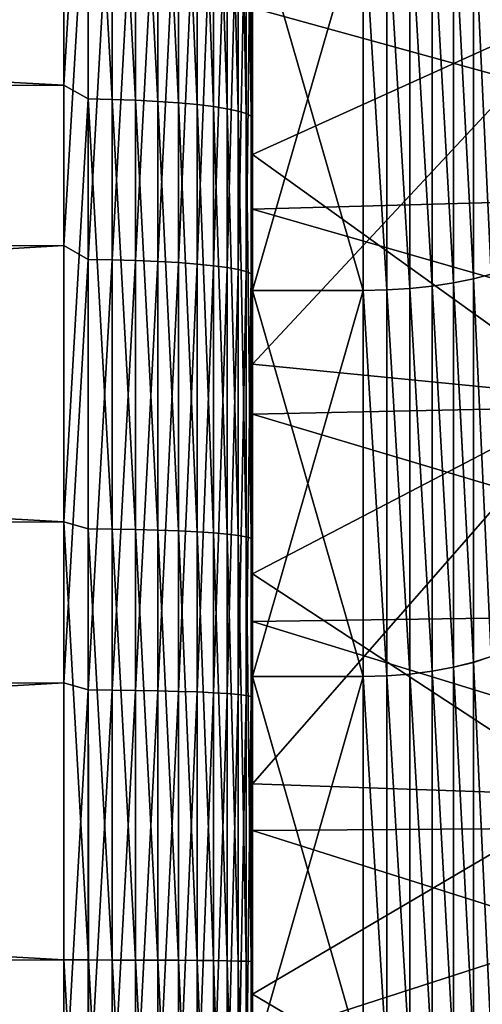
# Model space of a CAD drawing. Header units: metres. Extents: x -2 to 85, y -75 to 96.
# Tile 350 of 444: x 67.72 to 68.97, y 28.1 to 30.77. Entities that reach past the tile are written whole.
import ezdxf

# ---------------------------------------------------------------- set-up
doc = ezdxf.new("R2010")
doc.units = ezdxf.units.M
doc.layers.add('solid_20204500', color=7, linetype='CONTINUOUS')

msp = doc.modelspace()

# ---------------------------------------------------------------- linework, layer by layer
at = {"layer": 'solid_20204500'}
for points in [[(67.838074, 31.772943, -23.18277), (67.838074, 30.593914, -23.34411), (47.400002, 31.694674, -22.701307)], [(67.903748, 31.716562, -23.189085), (67.838074, 30.593914, -23.34411), (67.838074, 31.772943, -23.18277)], [(67.903748, 30.556061, -23.345514), (67.838074, 30.593914, -23.34411), (67.903748, 31.716562, -23.189085)], [(67.903748, 31.716562, -23.189085), (67.9692, 31.714739, -23.177711), (67.9692, 30.554808, -23.334064)], [(67.903748, 30.556061, -23.345514), (67.903748, 31.716562, -23.189085), (67.9692, 30.554808, -23.334064)], [(67.9692, 31.714739, -23.177711), (68.032547, 31.711557, -23.157866), (68.032547, 30.55262, -23.314083)], [(67.9692, 30.554808, -23.334064), (67.9692, 31.714739, -23.177711), (68.032547, 30.55262, -23.314083)], [(68.032547, 31.711557, -23.157866), (68.092674, 31.707075, -23.129898), (68.092674, 30.549538, -23.285929)], [(68.032547, 30.55262, -23.314083), (68.032547, 31.711557, -23.157866), (68.092674, 30.549538, -23.285929)], [(68.092674, 31.707075, -23.129898), (68.148514, 31.70137, -23.094305), (68.148514, 30.545614, -23.250095)], [(68.092674, 30.549538, -23.285929), (68.092674, 31.707075, -23.129898), (68.148514, 30.545614, -23.250095)], [(68.148514, 31.70137, -23.094305), (68.199074, 31.694544, -23.051714), (68.199074, 30.540918, -23.207216)], [(68.148514, 30.545614, -23.250095), (68.148514, 31.70137, -23.094305), (68.199074, 30.540918, -23.207216)], [(67.838074, 30.593914, -23.34411), (47.400002, 30.540058, -22.859312), (47.400002, 31.694674, -22.701307)], [(68.199074, 31.694544, -23.051714), (68.243469, 31.686718, -23.002878), (68.243469, 30.535536, -23.158051)], [(68.199074, 30.540918, -23.207216), (68.199074, 31.694544, -23.051714), (68.243469, 30.535536, -23.158051)], [(68.243469, 31.686718, -23.002878), (68.280907, 31.678028, -22.948658), (68.280907, 30.52956, -23.103466)], [(68.243469, 30.535536, -23.158051), (68.243469, 31.686718, -23.002878), (68.280907, 30.52956, -23.103466)], [(68.280907, 31.678028, -22.948658), (68.310738, 31.668629, -22.890017), (68.310738, 30.523096, -23.044428)], [(68.280907, 30.52956, -23.103466), (68.280907, 31.678028, -22.948658), (68.310738, 30.523096, -23.044428)], [(68.310738, 31.668629, -22.890017), (68.332428, 31.658688, -22.827984), (68.332428, 30.516258, -22.981977)], [(68.310738, 30.523096, -23.044428), (68.310738, 31.668629, -22.890017), (68.332428, 30.516258, -22.981977)], [(68.332428, 31.658688, -22.827984), (68.345589, 31.648378, -22.76366), (68.345589, 30.509167, -22.917219)], [(68.332428, 30.516258, -22.981977), (68.332428, 31.658688, -22.827984), (68.345589, 30.509167, -22.917219)], [(68.345589, 31.648378, -22.76366), (68.349998, 31.163755, -22.769156), (68.349998, 30.576042, -22.843109)], [(68.345589, 30.509167, -22.917219), (68.345589, 31.648378, -22.76366), (68.349998, 30.576042, -22.843109)], [(67.838074, 31.340149, 23.249071), (47.400002, 31.270868, 22.766233), (47.400002, 30.113506, 22.902687)], [(67.838074, 30.158318, 23.388407), (67.838074, 31.340149, 23.249071), (47.400002, 30.113506, 22.902687)], [(67.903748, 31.283657, 23.254335), (67.838074, 31.340149, 23.249071), (67.838074, 30.158318, 23.388407)], [(68.345589, 31.223415, 22.827713), (68.349998, 30.738733, 22.824179), (68.349998, 31.325462, 22.74612)], [(68.349998, 30.97126, 21.684263), (68.349998, 31.325462, 22.74612), (68.349998, 30.738733, 22.824179)], [(67.903748, 31.283657, 23.254335), (67.838074, 30.158318, 23.388407), (67.903748, 30.120443, 23.389105)], [(67.903748, 31.283657, 23.254335), (67.903748, 30.120443, 23.389105), (67.9692, 31.282047, 23.242929)], [(67.903748, 30.120443, 23.389105), (67.9692, 30.119404, 23.377632), (67.9692, 31.282047, 23.242929)], [(67.9692, 31.282047, 23.242929), (67.9692, 30.119404, 23.377632), (68.032547, 31.279238, 23.223026)], [(67.9692, 30.119404, 23.377632), (68.032547, 30.117588, 23.357615), (68.032547, 31.279238, 23.223026)], [(68.032547, 31.279238, 23.223026), (68.032547, 30.117588, 23.357615), (68.092674, 31.275276, 23.194983)], [(68.032547, 30.117588, 23.357615), (68.092674, 30.11503, 23.329407), (68.092674, 31.275276, 23.194983)], [(68.092674, 31.275276, 23.194983), (68.092674, 30.11503, 23.329407), (68.148514, 31.270237, 23.159288)], [(68.092674, 30.11503, 23.329407), (68.148514, 30.111776, 23.293507), (68.148514, 31.270237, 23.159288)], [(68.148514, 31.270237, 23.159288), (68.148514, 30.111776, 23.293507), (68.199074, 31.264206, 23.116577)], [(68.148514, 30.111776, 23.293507), (68.199074, 30.107882, 23.250549), (68.199074, 31.264206, 23.116577)], [(68.199074, 31.264206, 23.116577), (68.199074, 30.107882, 23.250549), (68.243469, 31.25729, 23.067604)], [(68.199074, 30.107882, 23.250549), (68.243469, 30.103416, 23.20129), (68.243469, 31.25729, 23.067604)], [(68.243469, 31.25729, 23.067604), (68.243469, 30.103416, 23.20129), (68.280907, 31.249613, 23.013231)], [(68.243469, 30.103416, 23.20129), (68.280907, 30.098457, 23.146605), (68.280907, 31.249613, 23.013231)], [(68.280907, 31.249613, 23.013231), (68.280907, 30.098457, 23.146605), (68.310738, 31.241308, 22.954424)], [(68.280907, 30.098457, 23.146605), (68.310738, 30.093096, 23.087456), (68.310738, 31.241308, 22.954424)], [(68.310738, 31.241308, 22.954424), (68.310738, 30.093096, 23.087456), (68.332428, 31.232525, 22.892218)], [(68.310738, 30.093096, 23.087456), (68.332428, 30.087423, 23.024889), (68.332428, 31.232525, 22.892218)], [(68.332428, 31.232525, 22.892218), (68.332428, 30.087423, 23.024889), (68.345589, 31.223415, 22.827713)], [(68.332428, 30.087423, 23.024889), (68.345589, 30.081541, 22.960011), (68.345589, 31.223415, 22.827713)], [(68.345589, 31.223415, 22.827713), (68.345589, 30.081541, 22.960011), (68.349998, 30.738733, 22.824179)], [(68.349998, 30.97126, -21.684263), (68.349998, 30.576042, -22.843109), (68.349998, 31.163755, -22.769156)], [(68.948715, 31.102715, -19.353693), (68.997269, 30.080755, -19.448561), (68.997269, 31.112839, -19.310263)], [(68.948715, 31.102726, 19.353691), (68.997269, 31.112839, 19.310263), (68.997269, 30.080755, 19.448561)], [(68.837318, 31.087461, 19.419611), (68.837318, 30.048, 19.556568), (68.776535, 31.082537, 19.440811)], [(68.837318, 30.047995, -19.55657), (68.837318, 31.087456, -19.419611), (68.776535, 31.082525, -19.440811)], [(68.895027, 31.094217, 19.390415), (68.895027, 30.056725, 19.527731), (68.837318, 31.087461, 19.419611)], [(68.895027, 30.056705, -19.527733), (68.895027, 31.094198, -19.390417), (68.837318, 31.087456, -19.419611)], [(68.895027, 30.056725, 19.527731), (68.837318, 30.048, 19.556568), (68.837318, 31.087461, 19.419611)], [(68.895027, 30.056705, -19.527733), (68.837318, 31.087456, -19.419611), (68.837318, 30.047995, -19.55657)], [(68.948715, 31.102726, 19.353691), (68.948715, 30.067711, 19.491455), (68.895027, 31.094217, 19.390415)], [(68.948715, 30.067699, -19.491457), (68.948715, 31.102715, -19.353693), (68.895027, 31.094198, -19.390417)], [(68.948715, 30.067711, 19.491455), (68.895027, 30.056725, 19.527731), (68.895027, 31.094217, 19.390415)], [(68.948715, 30.067699, -19.491457), (68.895027, 31.094198, -19.390417), (68.895027, 30.056705, -19.527733)], [(68.948715, 31.102726, 19.353691), (68.997269, 30.080755, 19.448561), (68.948715, 30.067711, 19.491455)], [(68.948715, 30.067699, -19.491457), (68.997269, 30.080755, -19.448561), (68.948715, 31.102715, -19.353693)], [(68.649818, 31.078255, 19.458015), (68.649818, 30.036192, 19.594486), (68.349998, 31.078123, 19.458021)], [(68.649818, 31.078255, -19.458015), (68.349998, 31.078123, -19.458021), (68.349998, 30.036304, -19.59446)], [(68.649818, 30.036192, -19.594486), (68.649818, 31.078255, -19.458015), (68.349998, 30.036304, -19.59446)], [(68.349998, 30.803667, 8.557537), (68.349998, 31.078123, 19.458021), (68.349998, 30.036304, 19.59446)], [(68.649818, 30.036192, 19.594486), (68.349998, 30.036304, 19.59446), (68.349998, 31.078123, 19.458021)], [(68.349998, 30.256659, -8.717776), (68.349998, 30.036304, -19.59446), (68.349998, 31.078123, -19.458021)], [(68.349998, 30.803667, -8.557537), (68.349998, 30.256659, -8.717776), (68.349998, 31.078123, -19.458021)], [(68.713669, 30.037683, -19.590216), (68.713669, 31.079447, -19.453682), (68.649818, 31.078255, -19.458015)], [(68.713669, 31.079445, 19.453682), (68.713669, 30.037682, 19.590216), (68.649818, 31.078255, 19.458015)], [(68.713669, 30.037682, 19.590216), (68.649818, 30.036192, 19.594486), (68.649818, 31.078255, 19.458015)], [(68.713669, 30.037683, -19.590216), (68.649818, 31.078255, -19.458015), (68.649818, 30.036192, -19.594486)], [(68.776535, 31.082537, 19.440811), (68.776535, 30.041645, 19.577509), (68.713669, 31.079445, 19.453682)], [(68.776535, 30.041634, -19.577509), (68.776535, 31.082525, -19.440811), (68.713669, 31.079447, -19.453682)], [(68.776535, 30.041634, -19.577509), (68.713669, 31.079447, -19.453682), (68.713669, 30.037683, -19.590216)], [(68.776535, 30.041645, 19.577509), (68.713669, 30.037682, 19.590216), (68.713669, 31.079445, 19.453682)], [(68.837318, 30.048, 19.556568), (68.776535, 30.041645, 19.577509), (68.776535, 31.082537, 19.440811)], [(68.837318, 30.047995, -19.55657), (68.776535, 31.082525, -19.440811), (68.776535, 30.041634, -19.577509)], [(68.349998, 30.404964, 21.754341), (68.349998, 30.97126, 21.684263), (68.349998, 30.738733, 22.824179)], [(68.349998, 30.97126, -21.684263), (68.349998, 30.404964, -21.754341), (68.349998, 30.576042, -22.843109)], [(69.267471, 30.820927, -20.898352), (68.349998, 30.404964, -21.754341), (68.349998, 30.97126, -21.684263)], [(69.267471, 30.820866, 20.898359), (68.349998, 30.97126, 21.684263), (68.349998, 30.404964, 21.754341)], [(70.150002, 30.306797, -8.737138), (68.349998, 30.803667, -8.557537), (70.150002, 30.865173, -8.570284)], [(70.150002, 30.865173, 8.570284), (68.349998, 30.803667, 8.557537), (70.150002, 30.306797, 8.737138)], [(69.267471, 29.745432, -21.015522), (68.349998, 30.404964, -21.754341), (69.267471, 30.820927, -20.898352)], [(69.267471, 30.820866, 20.898359), (68.349998, 30.404964, 21.754341), (68.349998, 29.836536, 21.809677)], [(69.267471, 30.820866, 20.898359), (68.349998, 29.836536, 21.809677), (69.267471, 29.745369, 21.015528)], [(68.349998, 30.256659, 8.717776), (68.349998, 30.803667, 8.557537), (68.349998, 30.036304, 19.59446)], [(70.150002, 30.306797, -8.737138), (68.349998, 30.256659, -8.717776), (68.349998, 30.803667, -8.557537)], [(70.150002, 30.306797, 8.737138), (68.349998, 30.803667, 8.557537), (68.349998, 30.256659, 8.717776)], [(68.345589, 30.081541, 22.960011), (68.349998, 30.149744, 22.887163), (68.349998, 30.738733, 22.824179)], [(68.349998, 30.404964, 21.754341), (68.349998, 30.738733, 22.824179), (68.349998, 30.149744, 22.887163)], [(67.838074, 30.593914, -23.34411), (67.838074, 29.408226, -23.445528), (47.400002, 30.540058, -22.859312)], [(67.903748, 30.556061, -23.345514), (67.838074, 29.408226, -23.445528), (67.838074, 30.593914, -23.34411)], [(68.345589, 30.509167, -22.917219), (68.349998, 30.576042, -22.843109), (68.349998, 29.98708, -22.901882)], [(68.349998, 30.404964, -21.754341), (68.349998, 29.98708, -22.901882), (68.349998, 30.576042, -22.843109)], [(67.903748, 29.389206, -23.443903), (67.838074, 29.408226, -23.445528), (67.903748, 30.556061, -23.345514)], [(67.903748, 30.556061, -23.345514), (67.9692, 30.554808, -23.334064), (67.9692, 29.388525, -23.432404)], [(67.903748, 29.389206, -23.443903), (67.903748, 30.556061, -23.345514), (67.9692, 29.388525, -23.432404)], [(67.9692, 30.554808, -23.334064), (68.032547, 30.55262, -23.314083), (68.032547, 29.387335, -23.41234)], [(67.9692, 29.388525, -23.432404), (67.9692, 30.554808, -23.334064), (68.032547, 29.387335, -23.41234)], [(68.032547, 30.55262, -23.314083), (68.092674, 30.549538, -23.285929), (68.092674, 29.38566, -23.384066)], [(68.032547, 29.387335, -23.41234), (68.032547, 30.55262, -23.314083), (68.092674, 29.38566, -23.384066)], [(68.092674, 30.549538, -23.285929), (68.148514, 30.545614, -23.250095), (68.148514, 29.383528, -23.348082)], [(68.092674, 29.38566, -23.384066), (68.092674, 30.549538, -23.285929), (68.148514, 29.383528, -23.348082)], [(67.838074, 29.408226, -23.445528), (47.400002, 29.378952, -22.958626), (47.400002, 30.540058, -22.859312)], [(68.148514, 30.545614, -23.250095), (68.199074, 30.540918, -23.207216), (68.199074, 29.380976, -23.305023)], [(68.148514, 29.383528, -23.348082), (68.148514, 30.545614, -23.250095), (68.199074, 29.380976, -23.305023)], [(68.199074, 30.540918, -23.207216), (68.243469, 30.535536, -23.158051), (68.243469, 29.37805, -23.25565)], [(68.199074, 29.380976, -23.305023), (68.199074, 30.540918, -23.207216), (68.243469, 29.37805, -23.25565)], [(68.243469, 30.535536, -23.158051), (68.280907, 30.52956, -23.103466), (68.280907, 29.374802, -23.200834)], [(68.243469, 29.37805, -23.25565), (68.243469, 30.535536, -23.158051), (68.280907, 29.374802, -23.200834)], [(68.280907, 30.52956, -23.103466), (68.310738, 30.523096, -23.044428), (68.310738, 29.371288, -23.141548)], [(68.280907, 29.374802, -23.200834), (68.280907, 30.52956, -23.103466), (68.310738, 29.371288, -23.141548)], [(68.310738, 30.523096, -23.044428), (68.332428, 30.516258, -22.981977), (68.332428, 29.367573, -23.078835)], [(68.310738, 29.371288, -23.141548), (68.310738, 30.523096, -23.044428), (68.332428, 29.367573, -23.078835)], [(68.332428, 30.516258, -22.981977), (68.345589, 30.509167, -22.917219), (68.345589, 29.36372, -23.013803)], [(68.332428, 29.367573, -23.078835), (68.332428, 30.516258, -22.981977), (68.345589, 29.36372, -23.013803)], [(68.345589, 30.509167, -22.917219), (68.349998, 29.98708, -22.901882), (68.349998, 29.397348, -22.945415)], [(68.345589, 29.36372, -23.013803), (68.345589, 30.509167, -22.917219), (68.349998, 29.397348, -22.945415)], [(68.349998, 29.836536, 21.809677), (68.349998, 30.404964, 21.754341), (68.349998, 30.149744, 22.887163)], [(68.349998, 30.404964, -21.754341), (68.349998, 29.836536, -21.809677), (68.349998, 29.98708, -22.901882)], [(69.267471, 29.745432, -21.015522), (68.349998, 29.836536, -21.809677), (68.349998, 30.404964, -21.754341)], [(70.150002, 29.738182, -8.867792), (68.349998, 30.256659, -8.717776), (70.150002, 30.306797, -8.737138)], [(70.150002, 30.306797, 8.737138), (68.349998, 30.256659, 8.717776), (70.150002, 29.738182, 8.867792)], [(68.349998, 29.700312, 8.843142), (68.349998, 30.256659, 8.717776), (68.349998, 30.036304, 19.59446)], [(68.349998, 30.256659, -8.717776), (68.349998, 29.700312, -8.843142), (68.349998, 30.036304, -19.59446)], [(70.150002, 29.738182, -8.867792), (68.349998, 29.700312, -8.843142), (68.349998, 30.256659, -8.717776)], [(70.150002, 29.738182, 8.867792), (68.349998, 30.256659, 8.717776), (68.349998, 29.700312, 8.843142)], [(67.838074, 30.158318, 23.388407), (47.400002, 30.113506, 22.902687), (47.400002, 28.95075, 22.980341)], [(67.838074, 28.970943, 23.467705), (67.838074, 30.158318, 23.388407), (47.400002, 28.95075, 22.980341)], [(67.903748, 30.120443, 23.389105), (67.838074, 30.158318, 23.388407), (67.838074, 28.970943, 23.467705)], [(68.345589, 30.081541, 22.960011), (68.349998, 29.559793, 22.934944), (68.349998, 30.149744, 22.887163)], [(68.349998, 29.836536, 21.809677), (68.349998, 30.149744, 22.887163), (68.349998, 29.559793, 22.934944)], [(67.903748, 30.120443, 23.389105), (67.838074, 28.970943, 23.467705), (67.903748, 28.951956, 23.465727)], [(67.903748, 30.120443, 23.389105), (67.903748, 28.951956, 23.465727), (67.9692, 30.119404, 23.377632)], [(67.903748, 28.951956, 23.465727), (67.9692, 28.95149, 23.454216), (67.9692, 30.119404, 23.377632)], [(67.9692, 30.119404, 23.377632), (67.9692, 28.95149, 23.454216), (68.032547, 30.117588, 23.357615)], [(67.9692, 28.95149, 23.454216), (68.032547, 28.950676, 23.434134), (68.032547, 30.117588, 23.357615)], [(68.032547, 30.117588, 23.357615), (68.032547, 28.950676, 23.434134), (68.092674, 30.11503, 23.329407)], [(68.032547, 28.950676, 23.434134), (68.092674, 28.949528, 23.405832), (68.092674, 30.11503, 23.329407)], [(68.092674, 30.11503, 23.329407), (68.092674, 28.949528, 23.405832), (68.148514, 30.111776, 23.293507)], [(68.092674, 28.949528, 23.405832), (68.148514, 28.948067, 23.369814), (68.148514, 30.111776, 23.293507)], [(68.148514, 30.111776, 23.293507), (68.148514, 28.948067, 23.369814), (68.199074, 30.107882, 23.250549)], [(68.148514, 28.948067, 23.369814), (68.199074, 28.946318, 23.326715), (68.199074, 30.107882, 23.250549)], [(68.199074, 30.107882, 23.250549), (68.199074, 28.946318, 23.326715), (68.243469, 30.103416, 23.20129)], [(68.199074, 28.946318, 23.326715), (68.243469, 28.944313, 23.277296), (68.243469, 30.103416, 23.20129)], [(68.243469, 30.103416, 23.20129), (68.243469, 28.944313, 23.277296), (68.280907, 30.098457, 23.146605)], [(68.243469, 28.944313, 23.277296), (68.280907, 28.942087, 23.222431), (68.280907, 30.098457, 23.146605)], [(68.280907, 30.098457, 23.146605), (68.280907, 28.942087, 23.222431), (68.310738, 30.093096, 23.087456)], [(68.280907, 28.942087, 23.222431), (68.310738, 28.93968, 23.163088), (68.310738, 30.093096, 23.087456)], [(68.310738, 30.093096, 23.087456), (68.310738, 28.93968, 23.163088), (68.332428, 30.087423, 23.024889)], [(68.310738, 28.93968, 23.163088), (68.332428, 28.937132, 23.100317), (68.332428, 30.087423, 23.024889)], [(68.332428, 30.087423, 23.024889), (68.332428, 28.937132, 23.100317), (68.345589, 30.081541, 22.960011)], [(68.332428, 28.937132, 23.100317), (68.345589, 28.934492, 23.035225), (68.345589, 30.081541, 22.960011)], [(68.345589, 30.081541, 22.960011), (68.345589, 28.934492, 23.035225), (68.349998, 29.559793, 22.934944)], [(68.948715, 30.067711, 19.491455), (68.948715, 29.026829, 19.573908), (68.895027, 30.056725, 19.527731)], [(68.948715, 29.026817, -19.57391), (68.948715, 30.067699, -19.491457), (68.895027, 30.056705, -19.527733)], [(68.948715, 30.067699, -19.491457), (68.997269, 29.042772, -19.531734), (68.997269, 30.080755, -19.448561)], [(68.948715, 30.067711, 19.491455), (68.997269, 30.080755, 19.448561), (68.997269, 29.042772, 19.531734)], [(68.948715, 30.067711, 19.491455), (68.997269, 29.042772, 19.531734), (68.948715, 29.026829, 19.573908)], [(68.948715, 29.026817, -19.57391), (68.997269, 29.042772, -19.531734), (68.948715, 30.067699, -19.491457)], [(68.776535, 30.041645, 19.577509), (68.776535, 28.994946, 19.658516), (68.713669, 30.037682, 19.590216)], [(68.776535, 28.994934, -19.658516), (68.776535, 30.041634, -19.577509), (68.713669, 30.037683, -19.590216)], [(68.837318, 30.048, 19.556568), (68.837318, 29.002718, 19.637928), (68.776535, 30.041645, 19.577509)], [(68.837318, 29.00271, -19.63793), (68.837318, 30.047995, -19.55657), (68.776535, 30.041634, -19.577509)], [(68.837318, 29.002718, 19.637928), (68.776535, 28.994946, 19.658516), (68.776535, 30.041645, 19.577509)], [(68.837318, 29.00271, -19.63793), (68.776535, 30.041634, -19.577509), (68.776535, 28.994934, -19.658516)], [(68.895027, 30.056725, 19.527731), (68.895027, 29.01339, 19.609573), (68.837318, 30.048, 19.556568)], [(68.895027, 29.013371, -19.609575), (68.895027, 30.056705, -19.527733), (68.837318, 30.047995, -19.55657)], [(68.895027, 29.01339, 19.609573), (68.837318, 29.002718, 19.637928), (68.837318, 30.048, 19.556568)], [(68.895027, 29.013371, -19.609575), (68.837318, 30.047995, -19.55657), (68.837318, 29.00271, -19.63793)], [(68.948715, 29.026829, 19.573908), (68.895027, 29.01339, 19.609573), (68.895027, 30.056725, 19.527731)], [(68.948715, 29.026817, -19.57391), (68.895027, 30.056705, -19.527733), (68.895027, 29.013371, -19.609575)], [(68.349998, 29.700312, 8.843142), (68.349998, 30.036304, 19.59446), (68.349998, 28.988321, 19.675194)], [(68.649818, 28.988335, 19.675192), (68.349998, 28.988321, 19.675194), (68.349998, 30.036304, 19.59446)], [(68.649818, 30.036192, 19.594486), (68.649818, 28.988335, 19.675192), (68.349998, 30.036304, 19.59446)], [(68.349998, 29.137354, -8.932997), (68.349998, 28.988321, -19.675194), (68.349998, 30.036304, -19.59446)], [(68.649818, 30.036192, -19.594486), (68.349998, 30.036304, -19.59446), (68.349998, 28.988321, -19.675194)], [(68.349998, 29.700312, -8.843142), (68.349998, 29.137354, -8.932997), (68.349998, 30.036304, -19.59446)], [(68.649818, 28.988335, -19.675192), (68.649818, 30.036192, -19.594486), (68.349998, 28.988321, -19.675194)], [(68.713669, 28.990122, -19.671003), (68.713669, 30.037683, -19.590216), (68.649818, 30.036192, -19.594486)], [(68.713669, 30.037682, 19.590216), (68.713669, 28.99012, 19.671003), (68.649818, 30.036192, 19.594486)], [(68.713669, 28.99012, 19.671003), (68.649818, 28.988335, 19.675192), (68.649818, 30.036192, 19.594486)], [(68.713669, 28.990122, -19.671003), (68.649818, 30.036192, -19.594486), (68.649818, 28.988335, -19.675192)], [(68.776535, 28.994934, -19.658516), (68.713669, 30.037683, -19.590216), (68.713669, 28.990122, -19.671003)], [(68.776535, 28.994946, 19.658516), (68.713669, 28.99012, 19.671003), (68.713669, 30.037682, 19.590216)], [(68.349998, 29.836536, -21.809677), (68.349998, 29.397348, -22.945415), (68.349998, 29.98708, -22.901882)], [(68.349998, 29.267073, 21.850176), (68.349998, 29.836536, 21.809677), (68.349998, 29.559793, 22.934944)], [(68.349998, 29.836536, -21.809677), (68.349998, 29.267073, -21.850176), (68.349998, 29.397348, -22.945415)], [(69.267471, 29.745432, -21.015522), (68.349998, 29.267073, -21.850176), (68.349998, 29.836536, -21.809677)], [(69.267471, 29.745369, 21.015528), (68.349998, 29.836536, 21.809677), (68.349998, 29.267073, 21.850176)], [(69.267471, 28.665342, -21.077383), (68.349998, 29.267073, -21.850176), (69.267471, 29.745432, -21.015522)], [(69.267471, 29.745369, 21.015528), (68.349998, 29.267073, 21.850176), (68.349998, 28.697025, 21.875771)], [(69.267471, 29.745369, 21.015528), (68.349998, 28.697025, 21.875771), (69.267471, 28.665279, 21.077385)], [(70.150002, 29.16288, -8.961398), (68.349998, 29.700312, -8.843142), (70.150002, 29.738182, -8.867792)], [(70.150002, 29.738182, 8.867792), (68.349998, 29.700312, 8.843142), (70.150002, 29.16288, 8.961398)], [(68.349998, 29.137354, 8.932997), (68.349998, 29.700312, 8.843142), (68.349998, 28.988321, 19.675194)], [(70.150002, 29.16288, -8.961398), (68.349998, 29.137354, -8.932997), (68.349998, 29.700312, -8.843142)], [(70.150002, 29.16288, 8.961398), (68.349998, 29.700312, 8.843142), (68.349998, 29.137354, 8.932997)], [(68.345589, 28.934492, 23.035225), (68.349998, 28.969362, 22.967478), (68.349998, 29.559793, 22.934944)], [(68.349998, 29.267073, 21.850176), (68.349998, 29.559793, 22.934944), (68.349998, 28.969362, 22.967478)], [(67.838074, 29.408226, -23.445528), (67.838074, 28.218922, -23.486761), (47.400002, 29.378952, -22.958626)], [(67.904404, 28.218895, -23.483936), (67.838074, 28.218922, -23.486761), (67.838074, 29.408226, -23.445528)], [(67.903748, 29.389206, -23.443903), (67.904404, 28.218895, -23.483936), (67.838074, 29.408226, -23.445528)], [(67.838074, 28.218922, -23.486761), (47.400002, 28.214376, -22.999001), (47.400002, 29.378952, -22.958626)], [(67.903748, 29.389206, -23.443903), (67.9692, 28.21879, -23.472488), (67.904404, 28.218895, -23.483936)], [(67.903748, 29.389206, -23.443903), (67.9692, 29.388525, -23.432404), (67.9692, 28.21879, -23.472488)], [(67.9692, 29.388525, -23.432404), (68.032547, 28.218601, -23.452391), (67.9692, 28.21879, -23.472488)], [(67.9692, 29.388525, -23.432404), (68.032547, 29.387335, -23.41234), (68.032547, 28.218601, -23.452391)], [(68.032547, 29.387335, -23.41234), (68.092674, 28.218338, -23.424068), (68.032547, 28.218601, -23.452391)], [(68.032547, 29.387335, -23.41234), (68.092674, 29.38566, -23.384066), (68.092674, 28.218338, -23.424068)], [(68.092674, 29.38566, -23.384066), (68.148514, 28.218002, -23.388021), (68.092674, 28.218338, -23.424068)], [(68.092674, 29.38566, -23.384066), (68.148514, 29.383528, -23.348082), (68.148514, 28.218002, -23.388021)], [(68.148514, 29.383528, -23.348082), (68.199074, 28.2176, -23.344889), (68.148514, 28.218002, -23.388021)], [(68.148514, 29.383528, -23.348082), (68.199074, 29.380976, -23.305023), (68.199074, 28.2176, -23.344889)], [(68.199074, 29.380976, -23.305023), (68.243469, 28.217138, -23.295431), (68.199074, 28.2176, -23.344889)], [(68.199074, 29.380976, -23.305023), (68.243469, 29.37805, -23.25565), (68.243469, 28.217138, -23.295431)], [(68.243469, 29.37805, -23.25565), (68.280907, 28.216627, -23.240522), (68.243469, 28.217138, -23.295431)], [(68.243469, 29.37805, -23.25565), (68.280907, 29.374802, -23.200834), (68.280907, 28.216627, -23.240522)], [(68.280907, 29.374802, -23.200834), (68.310738, 28.216074, -23.181133), (68.280907, 28.216627, -23.240522)], [(68.280907, 29.374802, -23.200834), (68.310738, 29.371288, -23.141548), (68.310738, 28.216074, -23.181133)], [(68.345589, 29.36372, -23.013803), (68.349998, 29.397348, -22.945415), (68.349998, 28.80641, -22.973764)], [(68.349998, 29.267073, -21.850176), (68.349998, 28.80641, -22.973764), (68.349998, 29.397348, -22.945415)], [(68.310738, 29.371288, -23.141548), (68.332428, 28.215488, -23.118313), (68.310738, 28.216074, -23.181133)], [(68.310738, 29.371288, -23.141548), (68.332428, 29.367573, -23.078835), (68.332428, 28.215488, -23.118313)], [(68.332428, 29.367573, -23.078835), (68.345589, 28.21488, -23.053171), (68.332428, 28.215488, -23.118313)], [(68.332428, 29.367573, -23.078835), (68.345589, 29.36372, -23.013803), (68.345589, 28.21488, -23.053171)], [(68.345589, 29.36372, -23.013803), (68.349998, 28.80641, -22.973764), (68.349998, 28.214264, -22.986925)], [(68.345589, 29.36372, -23.013803), (68.349998, 28.214264, -22.986925), (68.345589, 28.21488, -23.053171)], [(68.349998, 28.697025, 21.875771), (68.349998, 29.267073, 21.850176), (68.349998, 28.969362, 22.967478)], [(68.349998, 29.267073, -21.850176), (68.349998, 28.697025, -21.875771), (68.349998, 28.80641, -22.973764)], [(69.267471, 28.665342, -21.077383), (68.349998, 28.697025, -21.875771), (68.349998, 29.267073, -21.850176)], [(70.150002, 28.58308, -9.017701), (68.349998, 29.137354, -8.932997), (70.150002, 29.16288, -8.961398)], [(70.150002, 29.16288, 8.961398), (68.349998, 29.137354, 8.932997), (70.150002, 28.58308, 9.017701)], [(68.349998, 28.570158, 8.987048), (68.349998, 29.137354, 8.932997), (68.349998, 28.988321, 19.675194)], [(68.349998, 29.137354, -8.932997), (68.349998, 28.570158, -8.987048), (68.349998, 28.988321, -19.675194)], [(70.150002, 28.58308, -9.017701), (68.349998, 28.570158, -8.987048), (68.349998, 29.137354, -8.932997)], [(70.150002, 28.58308, 9.017701), (68.349998, 29.137354, 8.932997), (68.349998, 28.570158, 8.987048)], [(68.948715, 29.026829, 19.573908), (68.948715, 27.983032, 19.600815), (68.895027, 29.01339, 19.609573)], [(68.948715, 27.983021, -19.600815), (68.948715, 29.026817, -19.57391), (68.895027, 29.013371, -19.609575)], [(68.948715, 29.026817, -19.57391), (68.997269, 28.001837, -19.559551), (68.997269, 29.042772, -19.531734)], [(68.948715, 29.026829, 19.573908), (68.997269, 29.042772, 19.531734), (68.997269, 28.001837, 19.559551)], [(68.948715, 29.026829, 19.573908), (68.997269, 28.001837, 19.559551), (68.948715, 27.983032, 19.600815)], [(68.948715, 27.983021, -19.600815), (68.997269, 28.001837, -19.559551), (68.948715, 29.026817, -19.57391)], [(68.837318, 29.002718, 19.637928), (68.837318, 27.954584, 19.66346), (68.776535, 28.994946, 19.658516)], [(68.837318, 27.954576, -19.66346), (68.837318, 29.00271, -19.63793), (68.776535, 28.994934, -19.658516)], [(68.895027, 29.01339, 19.609573), (68.895027, 27.967176, 19.635714), (68.837318, 29.002718, 19.637928)], [(68.895027, 27.967157, -19.635714), (68.895027, 29.013371, -19.609575), (68.837318, 29.00271, -19.63793)], [(68.895027, 27.967176, 19.635714), (68.837318, 27.954584, 19.66346), (68.837318, 29.002718, 19.637928)], [(68.895027, 27.967157, -19.635714), (68.837318, 29.00271, -19.63793), (68.837318, 27.954576, -19.66346)], [(68.948715, 27.983032, 19.600815), (68.895027, 27.967176, 19.635714), (68.895027, 29.01339, 19.609573)], [(68.948715, 27.983021, -19.600815), (68.895027, 29.013371, -19.609575), (68.895027, 27.967157, -19.635714)], [(68.649818, 28.988335, 19.675192), (68.649818, 27.937664, 19.699902), (68.349998, 28.988321, 19.675194)], [(68.649818, 28.988335, -19.675192), (68.349998, 28.988321, -19.675194), (68.349998, 27.937521, -19.699886)], [(68.649818, 27.937664, -19.699902), (68.649818, 28.988335, -19.675192), (68.349998, 27.937521, -19.699886)], [(68.349998, 28.570158, 8.987048), (68.349998, 28.988321, 19.675194), (68.349998, 27.937521, 19.699886)], [(68.649818, 27.937664, 19.699902), (68.349998, 27.937521, 19.699886), (68.349998, 28.988321, 19.675194)], [(68.349998, 28, -9.005123), (68.349998, 27.937521, -19.699886), (68.349998, 28.988321, -19.675194)], [(68.349998, 28.570158, -8.987048), (68.349998, 28, -9.005123), (68.349998, 28.988321, -19.675194)], [(68.713669, 27.939743, -19.695814), (68.713669, 28.990122, -19.671003), (68.649818, 28.988335, -19.675192)], [(68.713669, 28.99012, 19.671003), (68.713669, 27.939741, 19.695814), (68.649818, 28.988335, 19.675192)], [(68.713669, 27.939741, 19.695814), (68.649818, 27.937664, 19.699902), (68.649818, 28.988335, 19.675192)], [(68.713669, 27.939743, -19.695814), (68.649818, 28.988335, -19.675192), (68.649818, 27.937664, -19.699902)], [(68.776535, 28.994946, 19.658516), (68.776535, 27.945417, 19.683601), (68.713669, 28.99012, 19.671003)], [(68.776535, 27.945404, -19.683601), (68.776535, 28.994934, -19.658516), (68.713669, 28.990122, -19.671003)], [(68.776535, 27.945404, -19.683601), (68.713669, 28.990122, -19.671003), (68.713669, 27.939743, -19.695814)], [(68.776535, 27.945417, 19.683601), (68.713669, 27.939741, 19.695814), (68.713669, 28.99012, 19.671003)], [(68.837318, 27.954584, 19.66346), (68.776535, 27.945417, 19.683601), (68.776535, 28.994946, 19.658516)], [(68.837318, 27.954576, -19.66346), (68.776535, 28.994934, -19.658516), (68.776535, 27.945404, -19.683601)], [(67.838074, 28.970943, 23.467705), (47.400002, 28.95075, 22.980341), (47.400002, 27.785624, 22.999001)], [(67.838074, 27.781078, 23.486761), (67.838074, 28.970943, 23.467705), (47.400002, 27.785624, 22.999001)], [(67.903748, 28.951956, 23.465727), (67.838074, 28.970943, 23.467705), (67.838074, 27.781078, 23.486761)], [(67.903748, 28.951956, 23.465727), (67.838074, 27.781078, 23.486761), (67.903748, 27.781103, 23.484007)], [(67.903748, 28.951956, 23.465727), (67.903748, 27.781103, 23.484007), (67.9692, 28.95149, 23.454216)], [(67.9692, 28.95149, 23.454216), (67.903748, 27.781103, 23.484007), (67.9692, 27.78121, 23.472488)], [(67.9692, 28.95149, 23.454216), (67.9692, 27.78121, 23.472488), (68.032547, 28.950676, 23.434134)], [(68.032547, 28.950676, 23.434134), (67.9692, 27.78121, 23.472488), (68.032547, 27.781399, 23.452391)], [(68.032547, 28.950676, 23.434134), (68.032547, 27.781399, 23.452391), (68.092674, 28.949528, 23.405832)], [(68.092674, 28.949528, 23.405832), (68.032547, 27.781399, 23.452391), (68.092674, 27.781662, 23.424068)], [(68.092674, 28.949528, 23.405832), (68.092674, 27.781662, 23.424068), (68.148514, 28.948067, 23.369814)], [(68.148514, 28.948067, 23.369814), (68.092674, 27.781662, 23.424068), (68.148514, 27.781998, 23.388021)], [(68.148514, 28.948067, 23.369814), (68.148514, 27.781998, 23.388021), (68.199074, 28.946318, 23.326715)], [(68.199074, 28.946318, 23.326715), (68.148514, 27.781998, 23.388021), (68.199074, 27.7824, 23.344889)], [(68.199074, 28.946318, 23.326715), (68.199074, 27.7824, 23.344889), (68.243469, 28.944313, 23.277296)], [(68.345589, 28.934492, 23.035225), (68.349998, 28.37801, 22.984804), (68.349998, 28.969362, 22.967478)], [(68.349998, 28.697025, 21.875771), (68.349998, 28.969362, 22.967478), (68.349998, 28.37801, 22.984804)], [(68.243469, 28.944313, 23.277296), (68.199074, 27.7824, 23.344889), (68.243469, 27.782862, 23.295431)], [(68.243469, 28.944313, 23.277296), (68.243469, 27.782862, 23.295431), (68.280907, 28.942087, 23.222431)], [(68.280907, 28.942087, 23.222431), (68.243469, 27.782862, 23.295431), (68.280907, 27.783373, 23.240522)], [(68.280907, 28.942087, 23.222431), (68.280907, 27.783373, 23.240522), (68.310738, 28.93968, 23.163088)], [(68.310738, 28.93968, 23.163088), (68.280907, 27.783373, 23.240522), (68.310738, 27.783926, 23.181133)], [(68.310738, 28.93968, 23.163088), (68.310738, 27.783926, 23.181133), (68.332428, 28.937132, 23.100317)], [(68.332428, 28.937132, 23.100317), (68.310738, 27.783926, 23.181133), (68.332428, 27.784512, 23.118313)], [(68.332428, 28.937132, 23.100317), (68.332428, 27.784512, 23.118313), (68.345589, 28.934492, 23.035225)], [(68.345589, 28.934492, 23.035225), (68.332428, 27.784512, 23.118313), (68.345589, 27.78512, 23.053171)], [(68.345589, 28.934492, 23.035225), (68.345589, 27.78512, 23.053171), (68.349998, 28.37801, 22.984804)], [(68.349998, 28.697025, -21.875771), (68.349998, 28.214264, -22.986925), (68.349998, 28.80641, -22.973764)], [(68.349998, 28.697025, -21.875771), (68.349998, 28.126007, -21.886503), (68.349998, 28.214264, -22.986925)], [(68.349998, 28.126007, 21.886503), (68.349998, 28.697025, 21.875771), (68.349998, 28.37801, 22.984804)], [(69.267471, 28.665342, -21.077383), (68.349998, 28.126007, -21.886503), (68.349998, 28.697025, -21.875771)], [(69.267471, 28.665279, 21.077385), (68.349998, 28.697025, 21.875771), (68.349998, 28.126007, 21.886503)], [(69.267471, 27.583502, -21.083767), (68.349998, 28.126007, -21.886503), (69.267471, 28.665342, -21.077383)], [(69.267471, 28.665279, 21.077385), (68.349998, 28.126007, 21.886503), (69.267471, 27.583439, 21.083767)], [(70.150002, 28.58308, 9.017701), (68.349998, 28.570158, 8.987048), (68.349998, 28, 9.005123)], [(70.150002, 28.58308, 9.017701), (68.349998, 28, 9.005123), (70.150002, 28, 9.036542)], [(70.150002, 28, -9.036542), (68.349998, 28.570158, -8.987048), (70.150002, 28.58308, -9.017701)], [(68.349998, 28.570158, 8.987048), (68.349998, 27.937521, 19.699886), (68.349998, 28, 9.005123)], [(70.150002, 28, -9.036542), (68.349998, 28, -9.005123), (68.349998, 28.570158, -8.987048)], [(68.345589, 27.78512, 23.053171), (68.349998, 27.785736, 22.986925), (68.349998, 28.37801, 22.984804)], [(68.349998, 28.126007, 21.886503), (68.349998, 28.37801, 22.984804), (68.349998, 27.785736, 22.986925)], [(67.838074, 27.029057, -23.467705), (47.400002, 28.214376, -22.999001), (67.838074, 28.218922, -23.486761)], [(67.838074, 27.029057, -23.467705), (47.400002, 27.04925, -22.980341), (47.400002, 28.214376, -22.999001)], [(67.903748, 27.048044, -23.465727), (67.838074, 27.029057, -23.467705), (67.838074, 28.218922, -23.486761)], [(67.903748, 27.048044, -23.465727), (67.838074, 28.218922, -23.486761), (67.904404, 28.218895, -23.483936)], [(67.903748, 27.048044, -23.465727), (67.904404, 28.218895, -23.483936), (67.9692, 27.04851, -23.454216)], [(67.904404, 28.218895, -23.483936), (67.9692, 28.21879, -23.472488), (67.9692, 27.04851, -23.454216)], [(67.9692, 28.21879, -23.472488), (68.032547, 28.218601, -23.452391), (68.032547, 27.049324, -23.434134)], [(67.9692, 27.04851, -23.454216), (67.9692, 28.21879, -23.472488), (68.032547, 27.049324, -23.434134)], [(68.032547, 28.218601, -23.452391), (68.092674, 28.218338, -23.424068), (68.092674, 27.050472, -23.405832)], [(68.032547, 27.049324, -23.434134), (68.032547, 28.218601, -23.452391), (68.092674, 27.050472, -23.405832)], [(68.092674, 28.218338, -23.424068), (68.148514, 28.218002, -23.388021), (68.148514, 27.051933, -23.369814)], [(68.092674, 27.050472, -23.405832), (68.092674, 28.218338, -23.424068), (68.148514, 27.051933, -23.369814)], [(68.148514, 28.218002, -23.388021), (68.199074, 28.2176, -23.344889), (68.199074, 27.053682, -23.326715)], [(68.148514, 27.051933, -23.369814), (68.148514, 28.218002, -23.388021), (68.199074, 27.053682, -23.326715)], [(68.199074, 28.2176, -23.344889), (68.243469, 28.217138, -23.295431), (68.243469, 27.055687, -23.277296)], [(68.199074, 27.053682, -23.326715), (68.199074, 28.2176, -23.344889), (68.243469, 27.055687, -23.277296)], [(68.243469, 28.217138, -23.295431), (68.280907, 28.216627, -23.240522), (68.280907, 27.057913, -23.222431)], [(68.243469, 27.055687, -23.277296), (68.243469, 28.217138, -23.295431), (68.280907, 27.057913, -23.222431)], [(68.280907, 28.216627, -23.240522), (68.310738, 28.216074, -23.181133), (68.310738, 27.06032, -23.163088)], [(68.280907, 27.057913, -23.222431), (68.280907, 28.216627, -23.240522), (68.310738, 27.06032, -23.163088)], [(68.310738, 28.216074, -23.181133), (68.332428, 28.215488, -23.118313), (68.332428, 27.062868, -23.100317)], [(68.310738, 27.06032, -23.163088), (68.310738, 28.216074, -23.181133), (68.332428, 27.062868, -23.100317)], [(68.332428, 28.215488, -23.118313), (68.345589, 28.21488, -23.053171), (68.345589, 27.065508, -23.035225)], [(68.332428, 27.062868, -23.100317), (68.332428, 28.215488, -23.118313), (68.345589, 27.065508, -23.035225)], [(68.345589, 28.21488, -23.053171), (68.349998, 28.214264, -22.986925), (68.349998, 27.62199, -22.984804)], [(68.345589, 27.065508, -23.035225), (68.345589, 28.21488, -23.053171), (68.349998, 27.62199, -22.984804)], [(68.349998, 28.126007, -21.886503), (68.349998, 27.62199, -22.984804), (68.349998, 28.214264, -22.986925)], [(68.349998, 28.126007, -21.886503), (68.349998, 27.55513, -21.88236), (68.349998, 27.62199, -22.984804)], [(68.349998, 27.55513, 21.88236), (68.349998, 28.126007, 21.886503), (68.349998, 27.785736, 22.986925)], [(69.267471, 27.583502, -21.083767), (68.349998, 27.55513, -21.88236), (68.349998, 28.126007, -21.886503)], [(69.267471, 27.583439, 21.083767), (68.349998, 28.126007, 21.886503), (68.349998, 27.55513, 21.88236)]]:
    msp.add_3dface(points, dxfattribs=at)

doc.saveas('drawing.dxf')
